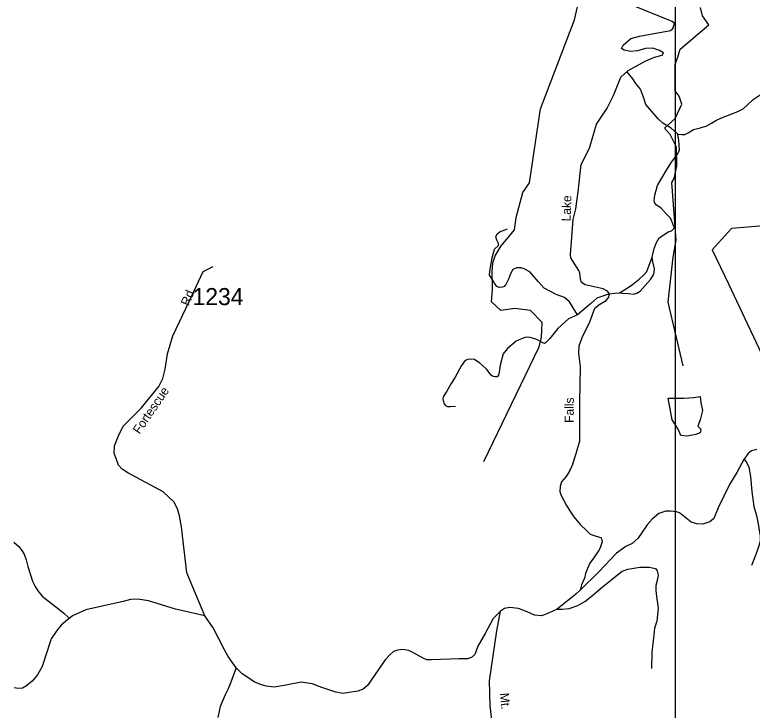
# Model space of a CAD drawing. Extents: x 884530 to 1028605, y 526725 to 653634.
# Drawn here: x 959270 to 964663, y 559043 to 564130 of the extents above; entities that cross this region are included whole.
import ezdxf

# ---------------------------------------------------------------- set-up
doc = ezdxf.new("R2010")
doc.units = 0
for name, color, linetype in [('Exist Boundary Political City Limit New', 7, 'Continuous'), ('Exist Hydrographic Creek Single Shore', 7, 'Continuous'), ('Exist Hydrographic Pond Under 1500 Sq Ft', 7, 'Continuous'), ('Exist Road Non-System Type 51', 7, 'Continuous'), ('Exist Road Secondary Type 20 Attributed', 7, 'Continuous'), ('Exist Road Secondary Type 41 Attributed', 7, 'Continuous'), ('Exist Road Secondary Type 51 Attributed', 7, 'Continuous'), ('Exist Road Secondary Type 51 Label', 7, 'Continuous'), ('Exist Road Secondary Type 51 Number Label', 7, 'Continuous'), ('Map Preparation Boundary City Limit Buffer Line', 7, 'Continuous'), ('Map Preparation Inset Cut Line', 7, 'Continuous')]:
    doc.layers.add(name, color=color, linetype=linetype)

msp = doc.modelspace()

# ---------------------------------------------------------------- linework, layer by layer
at = {"layer": 'Exist Boundary Political City Limit New'}
msp.add_lwpolyline([(964832.9, 562594.6), (964512.8, 562567.2), (964484.5, 562537.2), (964371.1, 562409.9), (964488.5, 562162.6), (964629, 561866.5), (964865.9, 561367.1)], dxfattribs=at)
at = {"layer": 'Exist Hydrographic Creek Single Shore'}
for points in [[(963363.1, 564092.3), (963500.4, 564686.8), (963450.9, 564956.3), (963447.3, 565197), (963450.9, 565285.7), (963465.6, 565363.6), (963421.9, 565399.7), (963335.4, 565458.1), (963228.3, 565473.9), (963093.6, 565458.5), (962954.3, 565444), (962736.2, 565510.1), (962602.4, 565555.3), (962457.6, 565671.1), (962383.4, 565703.6), (962145.5, 565762.5), (961996.3, 565857.5), (961857, 565987.8), (961837.1, 566038.5), (961846.1, 566076.5), (961788.2, 566107.3), (961648, 566258.4), (961559.4, 566370.6), (961529.5, 566442)], [(964345.8, 564056.1), (964298.5, 564122.9), (964284, 564182.6)], [(962700.1, 560863.4), (963104.9, 561701.7), (963121.9, 561772.5), (963127.5, 561880.1), (963042.6, 561967.9), (962926.6, 561982.1), (962824.6, 561967.9), (962757.1, 562030.5), (962763.8, 562122.2), (962761.7, 562250.3), (962765.9, 562315.5), (962784.3, 562366.4), (962828.2, 562440), (962882, 562502.3), (962924.4, 562556.1), (962935.8, 562646.7), (962986.7, 562829.4), (963033.4, 562900.2), (963114.5, 563441), (963363.1, 564092.3)], [(964020.8, 563300.4), (964100.4, 563371), (964149.2, 563476), (964129.3, 563533.9), (964099.8, 563573.8), (964100.4, 563769.1), (964119.4, 563820.7), (964135.7, 563878.6), (964345.8, 564056.1)], [(964158.5, 561562.5), (964049.3, 562027.4), (964086, 562358.1), (964106.9, 562482.4), (964075.1, 562902.3), (964091.3, 562931.2), (964111.2, 563023.5), (964109.4, 563161.1), (964064.2, 563255.2), (964020.8, 563300.4)]]:
    msp.add_lwpolyline(points, dxfattribs=at)
at = {"layer": 'Exist Hydrographic Pond Under 1500 Sq Ft'}
msp.add_lwpolyline([(964049.1, 561326.7), (964162.8, 561326.7), (964237.3, 561330.8), (964282.8, 561337), (964286.9, 561293.6), (964299.3, 561235.7), (964282.8, 561167.4), (964266.2, 561121.9), (964286.9, 561099.1), (964282.8, 561072.2), (964249.7, 561059.8), (964187.6, 561047.4), (964142.2, 561053.6), (964123.5, 561092.9), (964096.7, 561138.4), (964078, 561167.4)], close=True, dxfattribs=at)
at = {"layer": 'Exist Road Non-System Type 51'}
for points in [[(964119.8, 563257.4), (964071, 563300.9), (964009.5, 563338), (963974.2, 563369.6), (963944.3, 563404.9), (963884.6, 563474.6), (963867, 563527.5), (963845.3, 563584.5), (963812.7, 563627.1), (963790.1, 563661.5), (963745.8, 563713.9)], [(964119.8, 563257.4), (964148.8, 563252.9), (964171.4, 563254.7), (964194, 563267.4), (964234.7, 563291.8), (964253.7, 563294.5), (964278.1, 563300), (964290.8, 563304.5), (964326.1, 563314.4), (964364.5, 563337.5), (964397.1, 563355.6), (964439.6, 563375.5), (964502, 563400), (964559, 563422.6), (964596.1, 563442.5), (964626, 563469.6), (964670.7, 563509.9), (964720.5, 563545.2), (964764.8, 563576.9), (964825, 563615.3), (964869.3, 563635.2), (964924.5, 563649.7)], [(963930.8, 562356.2), (963945.2, 562421.4), (963962.9, 562464.3), (963982.8, 562498.7), (964024.4, 562525.9), (964049.7, 562543.1), (964072.3, 562548.5), (964082.3, 562558.5), (964089.5, 562565.7), (964092.2, 562572.9), (964080, 562606.9), (964065.6, 562643.1), (964035.7, 562671.1), (963995, 562718.2), (963963.3, 562738.1), (963948, 562756.2), (963945.2, 562770.6), (963950.7, 562810.5), (963970.6, 562880.1), (963997.3, 562928.5), (964042.5, 563005.4), (964072.3, 563052.5), (964118.9, 563112.7), (964131.6, 563142.5), (964129.8, 563175.1), (964127.1, 563210.4), (964119.8, 563257.4)], [(963386.7, 561935.9), (963327.8, 562030.9), (963291, 562062), (963228.7, 562084.7), (963141, 562130), (963098.5, 562178.1), (963036.2, 562248.9), (962996.6, 562271.6), (962974, 562280.1), (962942.8, 562280.1), (962911.7, 562265.9), (962894.7, 562234.8), (962880.6, 562195.1), (962861.4, 562156.2), (962850.1, 562143.4), (962836, 562136.4), (962811.9, 562135), (962796.3, 562143.4), (962779.4, 562166.1), (962758.1, 562201.5), (962742.6, 562224.1), (962745.4, 562252.5), (962748.2, 562283.6), (962761, 562353), (962779.4, 562415.3), (962807.7, 562442.2), (962807.7, 562457.7), (962794.9, 562481.8), (962789.3, 562504.5), (962799.2, 562528.5), (962819, 562544.1), (962850.1, 562555.4), (962872.8, 562563.9)], [(963692.4, 562097), (963742.2, 562125), (963786.5, 562156.7), (963836.2, 562196.5), (963874.2, 562230.9), (963893.7, 562251.3), (963899.1, 562271.2), (963930.8, 562356.2)], [(963692.4, 562097), (963711.9, 562094.7), (963758.9, 562092), (963794.2, 562087.5), (963819.5, 562094.7), (963843.9, 562107.4), (963879.2, 562149), (963918.1, 562194.2), (963938.9, 562222.3), (963945.2, 562244), (963948.9, 562271.2), (963936.2, 562321.8), (963930.8, 562356.2)], [(963618.6, 562087.7), (963526, 562057.2), (963481.6, 562015.5), (963386.7, 561935.9), (963320.5, 561905.5), (963240.6, 561835.1), (963182.9, 561761.5), (963151.3, 561729.7), (963143.9, 561726.1), (963136.2, 561726.9), (963080.2, 561756.2), (963039, 561768.9), (963010, 561771), (962981.1, 561761.3), (962936.9, 561741.7), (962904.7, 561716.7), (962873.2, 561689.6), (962841, 561649.4), (962819.5, 561566.5), (962812.1, 561515.8), (962808.1, 561494.5), (962798.2, 561480.9), (962780, 561480.5), (962767.8, 561483.2), (962754.3, 561494.5), (962722.7, 561535.1), (962715.7, 561542), (962670.9, 561582.3), (962632.8, 561607.9), (962604, 561611.1), (962581.3, 561608.1), (962562.4, 561598.3), (962536.5, 561564.2), (962490.9, 561479.6), (962461.5, 561433), (962431.1, 561376.9), (962404, 561334.3), (962400, 561321.6), (962402.6, 561308.1), (962410.7, 561285), (962420.8, 561272.8), (962434.4, 561265.5), (962457, 561264.2), (962493.6, 561267.8)], [(963618.6, 562087.7), (963655.3, 562094.3), (963692.4, 562097)], [(964604.6, 560879.3), (964626.4, 560847), (964638.7, 560820.9), (964650.1, 560752.8), (964661.5, 560643.3), (964675.6, 560533), (964693.5, 560467.7), (964707.6, 560403.8), (964720.1, 560319.6), (964721.4, 560280.6), (964712.6, 560245.3), (964700, 560210.1), (964685, 560171.1), (964658.5, 560101.9)], [(959263.3, 560272.3), (959300.1, 560241.6), (959322.8, 560212.7), (959339.7, 560184.9), (959354.7, 560142.3), (959366.5, 560094.6), (959384.5, 560033), (959401.3, 559986.3), (959419.2, 559947.6), (959438.1, 559916.8), (959471.9, 559877.1), (959625.8, 559754.9), (959667.5, 559716.1)], [(963236.4, 559783.6), (963273.6, 559783.6), (963325.3, 559787.7), (963387.4, 559810.5), (963439.1, 559839.4), (963484.6, 559874.6), (963565.2, 559942.9), (963627.2, 559992.5), (963666.5, 560023.5), (963712, 560060.8), (963753.4, 560075.2), (963842.3, 560089.7), (963910.5, 560089.7), (963956, 560079.4), (963968.4, 560062.8), (963974.6, 560033.9), (963970.5, 560000.8), (963958.1, 559955.3), (963958.1, 559920.1), (963962.2, 559874.6), (963975.7, 559790.8), (963971.5, 559741.2), (963965.3, 559695.7), (963948.8, 559644), (963942.6, 559594.3), (963930.2, 559466.1), (963926.1, 559348.2)], [(960888.8, 559352.6), (960851.2, 559247.6), (960831.9, 559199.1), (960809.5, 559155), (960771.8, 559070.1), (960754.8, 558990.1)]]:
    msp.add_lwpolyline(points, dxfattribs=at)
at = {"layer": 'Exist Road Secondary Type 20 Attributed'}
for points in [[(964077, 564081.4), (963807.1, 564191.1)], [(963350.5, 560845.9), (963376.9, 560921.4), (963402.6, 561013.3), (963403, 561299.4), (963407.8, 561555.3), (963394.8, 561652.1), (963398.5, 561707.6), (963425.3, 561780.4), (963473.5, 561876.2), (963513.4, 561982.8), (963541.3, 562007.4), (963593.9, 562040.4), (963615.2, 562064.4), (963618.6, 562087.7), (963605.1, 562109.2), (963573.4, 562126.1), (963441, 562155.6), (963414, 562172.8), (963406.4, 562196.8), (963402.3, 562238.7), (963394.1, 562260.6), (963356.4, 562319.6), (963336.1, 562351.9), (963333.3, 562376.3), (963354.7, 562632.5), (963373.9, 562710), (963389.3, 562834.2), (963412.2, 563035.2), (963472.9, 563154.6), (963524, 563328.8), (963601.8, 563446.1), (963649.1, 563540.1), (963703, 563673.9), (963755.1, 563721.2), (963885, 563791.9), (963948.1, 563818.7), (964003.6, 563834.4), (964013.2, 563852.3), (963985.8, 563869.4), (963936.4, 563886.6), (963883.6, 563883.8), (963823.3, 563865.3), (963771.9, 563861.9), (963725.6, 563870.1), (963707.8, 563883.8), (963719.4, 563907.2), (963774.3, 563955.2), (963839.4, 563974.4), (964066, 564014.2), (964083.1, 564029.3), (964086.3, 564043.6), (964094.1, 564067.7), (964077, 564081.4)]]:
    msp.add_lwpolyline(points, dxfattribs=at)
at = {"layer": 'Exist Road Secondary Type 41 Attributed'}
for points in [[(963405.7, 559921.1), (963374.4, 559893.1), (963236.4, 559783.6), (963174, 559752.4), (963121.6, 559734.1), (963071.9, 559738.4), (963016.8, 559762), (962955.2, 559787.7), (962890.2, 559795.7), (962852.6, 559786.9), (962822, 559767.7)], [(960064.1, 559839.3), (959790.1, 559778.2), (959693.8, 559733.6), (959642.3, 559693), (959610.5, 559665.5), (959577.2, 559626.4), (959536.8, 559564.6), (959470, 559362.6), (959437.4, 559301.4), (959398.3, 559255), (959356.3, 559222.7), (959327.4, 559204.6), (959295.5, 559203.2), (959265.1, 559208.3)], [(960659.7, 559732.8), (960446.1, 559783.4), (960249.1, 559844.5), (960170.2, 559855.3), (960116.6, 559852.4), (960064.1, 559839.3)], [(962822, 559767.7), (962767.9, 559714.4), (962711.1, 559605.6), (962656.1, 559512.9), (962634.2, 559450.8), (962611.5, 559429), (962580.4, 559419.3), (962518.1, 559419.4), (962316.8, 559412.7), (962283.1, 559411.5), (962256.9, 559423.7), (962181.8, 559466.6), (962151.2, 559480.6), (962108.4, 559488), (962069.9, 559482.8), (962041.2, 559472.3), (962014.1, 559449.5), (961978.3, 559412.8), (961850.8, 559223.6), (961819.3, 559196.5), (961779.7, 559182.3), (961669.6, 559165.6), (961619.3, 559174.6), (961516.1, 559209), (961445.5, 559235.4), (961365.9, 559249.1), (961240.2, 559223.1), (961167.7, 559210.9), (961109.2, 559218.8), (961066.4, 559231.9), (961021.6, 559250.6), (960989.8, 559273.2), (960933.6, 559310.5), (960888.8, 559352.6), (960830.6, 559435.3), (960805.4, 559486.1), (960722, 559646.4), (960659.7, 559732.8)]]:
    msp.add_lwpolyline(points, dxfattribs=at)
at = {"layer": 'Exist Road Secondary Type 51 Attributed'}
for points in [[(960659.7, 559732.8), (960528.9, 560048.9), (960489.9, 560383.8), (960475.7, 560464.3), (960461.5, 560516.4), (960433.1, 560568.5), (960355.8, 560639.5), (960097, 560780.1), (960056, 560805.3), (960029.3, 560834.7), (960013.4, 560877.2), (959997.7, 560922.9), (960000.8, 560976.6), (960029.2, 561049.3), (960063.7, 561120), (960194.9, 561253.7), (960324.2, 561410), (960354.2, 561468.4), (960371.5, 561538.7), (960387.3, 561649.2), (960425.2, 561781.8), (960546.7, 562033.7), (960649.2, 562252.3), (960720.2, 562287.9)], [(964697.4, 560950), (964658.9, 560939.5), (964633.6, 560921.1), (964602.2, 560877.9), (964551.5, 560782.6)], [(963350.5, 560845.9), (963328.6, 560795.9), (963301.9, 560753.3), (963268.1, 560713.6), (963259, 560679.8), (963255.6, 560643.9), (963265.9, 560613.4), (963283, 560581.8), (963304.9, 560541.3), (963333.4, 560494.7), (963359.5, 560458.3), (963406.1, 560401.4), (963447.9, 560360.2), (963479.1, 560331.4), (963507.9, 560320.4), (963530.5, 560314.9), (963556.6, 560307.4), (963564.1, 560292.3), (963565.5, 560274.4), (963554.5, 560237.4), (963544.9, 560217.5), (963535.3, 560202.4), (963503.4, 560156.4), (963475.5, 560118.4), (963458.1, 560078.9), (963445, 560042.9), (963436.2, 560008.2), (963415, 559959.5), (963405.7, 559921.1)], [(964551.5, 560782.6), (964497.3, 560695.2), (964415.2, 560524.7), (964382.9, 560445.2), (964354.1, 560420.7), (964300.8, 560404.1), (964258, 560407.6), (964217.8, 560419.4), (964131.3, 560487.4), (964110.4, 560494.6), (964066.7, 560498.1), (964031, 560498.8), (963980.3, 560481.2), (963931.7, 560441.9), (963894.5, 560399.5), (963826.5, 560300.5), (963784.6, 560262.9), (963740, 560240.2), (963671, 560191.2), (963540.5, 560055.7), (963405.7, 559921.1)], [(962850.8, 558466.1), (962826.8, 558555.3), (962788.2, 558719.4), (962746.1, 559075.4), (962742.4, 559257.7), (962795.9, 559625.2), (962822, 559767.7)]]:
    msp.add_lwpolyline(points, dxfattribs=at)
at = {"layer": 'Map Preparation Boundary City Limit Buffer Line'}
msp.add_lwpolyline([(964832.9, 562594.6), (964512.8, 562567.2), (964484.5, 562537.2), (964371.1, 562409.9), (964488.5, 562162.6), (964629, 561866.5), (964865.9, 561367.1)], dxfattribs=at)
at = {"layer": 'Map Preparation Inset Cut Line'}
msp.add_lwpolyline([(1000725.2, 565640.1), (964100.1, 565640.1), (964100.1, 551156.3), (1000725.2, 551156.3)], close=True, dxfattribs=at)

# ---------------------------------------------------------------- texts
at = {"layer": 'Exist Road Secondary Type 51 Label'}
for s, rotation, p in [('Lake', 88.1142, (963335, 562618)), ('Rd.', 67.4428, (960542.5, 561995.4)), ('Fortescue', 55.7101, (960182.8, 561057.9)), ('Falls', 89.9891, (963358.4, 561145.2)), ('Mt.', 275.0061, (962817.8, 559167.5))]:
    msp.add_text(s, height=65.62, rotation=rotation, dxfattribs=at).set_placement(p)
at = {"layer": 'Exist Road Secondary Type 51 Number Label'}
msp.add_text('1234', height=125, dxfattribs=at).set_placement((960570.9, 562005.9))

doc.saveas('drawing.dxf')
